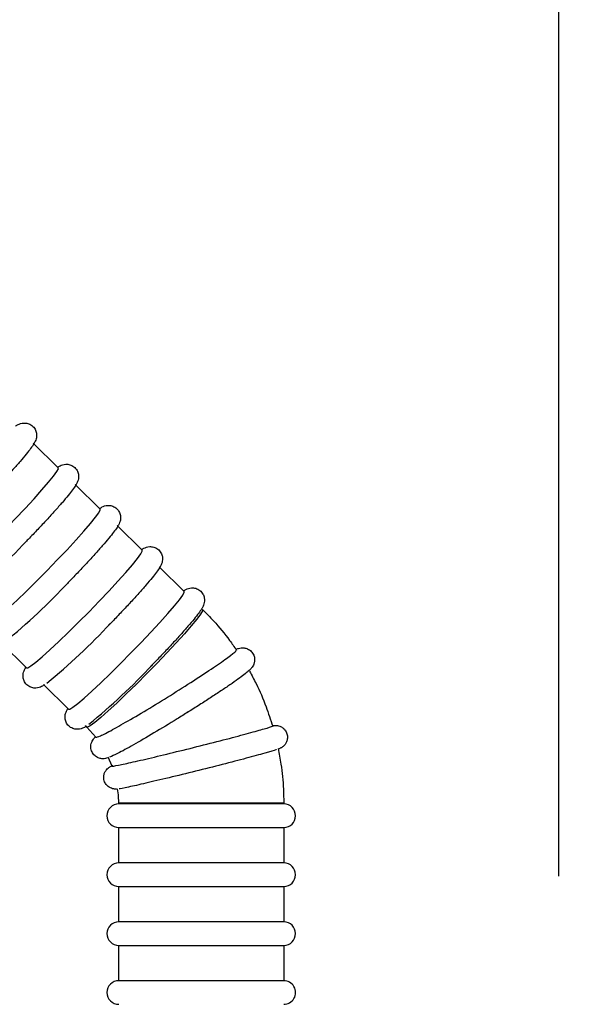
# Model space of a CAD drawing. Header units: inches. Extents: x 170 to 284, y 215 to 248.
# Tile 526 of 656: x 212.11 to 212.212, y 224.971 to 225.148. Entities that reach past the tile are written whole.
import ezdxf

# ---------------------------------------------------------------- set-up
doc = ezdxf.new("R2010")
doc.units = ezdxf.units.IN
doc.header["$LTSCALE"] = 0.25
doc.header["$MEASUREMENT"] = 0
doc.layers.add('ANNOTATIONS', color=1, linetype='Continuous')
doc.layers.add('RH FRONT OF HOOD', color=7, linetype='Continuous')
doc.styles.add('ARIAL', font='arial.ttf', dxfattribs={"height": 0.09375})
doc.dimstyles.new('STANDARD$0', dxfattribs={"dimtxt": 0.09375, "dimasz": 0.09375, "dimexe": 0.03125, "dimexo": 0.046875, "dimgap": 0.09, "dimtad": 0, "dimtih": 1, "dimtoh": 1, "dimdec": 4, "dimzin": 0, "dimdsep": 46, "dimtxsty": 'ARIAL', "dimcen": 0.09, "dimadec": 0, "dimazin": 0, "dimtfac": 1, "dimtdec": 4, "dimtofl": 0, "dimtmove": 0, "dimatfit": 1, "dimfxl": 1, "dimtolj": 1, "dimtzin": 0, "dimarcsym": 0})

# ---------------------------------------------------------------- blocks, each defined once
blk = doc.blocks.new('*D76')
at = {"layer": 'ANNOTATIONS', "color": 0, "lineweight": -2, "transparency": 16777216}
for p, q in [((210.6277843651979, 225.6576941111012), (210.6277843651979, 226.3915711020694)), ((212.2068141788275, 224.9942942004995), (212.2068141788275, 226.3915711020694)), ((210.7215343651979, 226.3603211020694), (211.1070251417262, 226.3603211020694)), ((212.1130641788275, 226.3603211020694), (211.7275734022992, 226.3603211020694))]:
    blk.add_line(p, q, dxfattribs=at)
at = {"layer": 'ANNOTATIONS', "color": 0, "transparency": 16777216}
for points in [[(210.7215343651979, 226.3759461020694), (210.7215343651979, 226.3446961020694), (210.6277843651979, 226.3603211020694)], [(212.1130641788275, 226.3759461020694), (212.1130641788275, 226.3446961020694), (212.2068141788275, 226.3603211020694)]]:
    blk.add_solid(points, dxfattribs=at)
at = {"layer": 'defpoints', "color": 0, "transparency": 16777216}
for p in [(212.2068141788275, 226.3603211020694), (210.6277843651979, 225.6108191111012), (212.2068141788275, 224.9474192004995)]:
    blk.add_point(p, dxfattribs=at)
at = {"layer": 'ANNOTATIONS', "color": 0, "transparency": 16777216, "insert": (211.4172992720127, 226.3603211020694), "char_height": 0.09375, "attachment_point": 5, "style": 'ARIAL'}
blk.add_mtext('\\A1;DIM "A"', dxfattribs=at)
blk = doc.blocks.new('*D79')
at = {"layer": 'ANNOTATIONS', "color": 0, "lineweight": -2, "transparency": 16777216}
for p, q in [((211.573486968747, 225.2379811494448), (212.908014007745, 225.2379811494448)), ((212.876764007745, 225.1442311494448), (212.876764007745, 222.8822775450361)), ((212.876764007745, 220.1854637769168), (212.876764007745, 222.4474173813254)), ((212.4115944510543, 220.0917137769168), (212.908014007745, 220.0917137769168))]:
    blk.add_line(p, q, dxfattribs=at)
at = {"layer": 'ANNOTATIONS', "color": 0, "transparency": 16777216}
for points in [[(212.861139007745, 225.1442311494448), (212.892389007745, 225.1442311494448), (212.876764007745, 225.2379811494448)], [(212.861139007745, 220.1854637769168), (212.892389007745, 220.1854637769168), (212.876764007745, 220.0917137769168)]]:
    blk.add_solid(points, dxfattribs=at)
at = {"layer": 'defpoints', "color": 0, "transparency": 16777216}
for p in [(211.526611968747, 225.2379811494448), (212.3647194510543, 220.0917137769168), (212.876764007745, 220.0917137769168)]:
    blk.add_point(p, dxfattribs=at)
at = {"layer": 'ANNOTATIONS', "color": 0, "transparency": 16777216, "insert": (212.876764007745, 222.6648474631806), "char_height": 0.09375, "attachment_point": 5, "style": 'ARIAL'}
blk.add_mtext('\\A1;TOTAL\\PHEIGHT', dxfattribs=at)

msp = doc.modelspace()

# ---------------------------------------------------------------- linework, layer by layer
at = {"layer": 'RH FRONT OF HOOD'}
for p, q in [((212.112334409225, 225.0722009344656), (212.1168612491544, 225.0677541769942)), ((212.1198791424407, 225.0647896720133), (212.1244059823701, 225.060342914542)), ((212.1274238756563, 225.0573784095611), (212.1319507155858, 225.0529316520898)), ((212.134968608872, 225.0499671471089), (212.1394954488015, 225.0455203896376)), ((212.1111588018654, 225.0317652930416), (212.106631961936, 225.0362120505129)), ((212.118703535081, 225.0243540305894), (212.1141766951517, 225.0288007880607)), ((212.1220073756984, 225.0211086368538), (212.1217214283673, 225.0213895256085)), ((212.1236125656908, 225.0192992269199), (212.1220073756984, 225.0211086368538)), ((212.1265216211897, 225.0141055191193), (212.125803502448, 225.0157353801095)), ((212.1573923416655, 225.007456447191), (212.1277221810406, 225.007456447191)), ((212.1573923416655, 225.0073062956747), (212.1277221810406, 225.0073062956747)), ((212.1277221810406, 224.9967098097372), (212.1277221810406, 225.0030677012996)), ((212.1277221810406, 225.0030677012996), (212.1438502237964, 225.0030677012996)), ((212.1438502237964, 225.0030677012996), (212.1573923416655, 225.0030677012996)), ((212.1573923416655, 225.0030677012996), (212.1573923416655, 224.9967098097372)), ((212.1573923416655, 224.9967098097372), (212.1277221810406, 224.9967098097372)), ((212.1277221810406, 224.9861133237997), (212.1277221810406, 224.9924712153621)), ((212.1277221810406, 224.9924712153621), (212.1438502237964, 224.9924712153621)), ((212.1438502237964, 224.9924712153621), (212.1573923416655, 224.9924712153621)), ((212.1573923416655, 224.9924712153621), (212.1573923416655, 224.9861133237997)), ((212.1573923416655, 224.9861133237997), (212.1277221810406, 224.9861133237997)), ((212.1277221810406, 224.9755168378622), (212.1277221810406, 224.9818747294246)), ((212.1277221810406, 224.9818747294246), (212.1438502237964, 224.9818747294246)), ((212.1438502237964, 224.9818747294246), (212.1573923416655, 224.9818747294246)), ((212.1573923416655, 224.9818747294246), (212.1573923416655, 224.9755168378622)), ((212.1573923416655, 224.9755168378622), (212.1277221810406, 224.9755168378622))]:
    msp.add_line(p, q, dxfattribs=at)
at = {"layer": 'RH FRONT OF HOOD', "flags": 128}
for points in [[(212.096069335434, 225.046587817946), (212.0962865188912, 225.0466107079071), (212.0968454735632, 225.0469501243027), (212.0977136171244, 225.0476180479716), (212.0988630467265, 225.0485930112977), (212.1002568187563, 225.0498436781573), (212.101850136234, 225.0513298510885), (212.1035917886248, 225.0530037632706), (212.1054257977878, 225.0548116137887), (212.1072932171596, 225.0566952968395), (212.109134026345, 225.0585942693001), (212.1108890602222, 225.060447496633), (212.1125019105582, 225.0621954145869), (212.1139207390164, 225.0637818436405), (212.1150999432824, 225.0651557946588), (212.1160016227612, 225.0662731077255), (212.1165967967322, 225.0670978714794), (212.1168663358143, 225.0676035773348), (212.1168612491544, 225.0677541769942)], [(212.1036140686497, 225.0391765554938), (212.1038312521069, 225.0391994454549), (212.1043902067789, 225.0395388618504), (212.1052583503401, 225.0402067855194), (212.1064077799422, 225.0411817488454), (212.107801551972, 225.042432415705), (212.1093948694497, 225.0439185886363), (212.1111365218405, 225.0455925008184), (212.1129705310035, 225.0474003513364), (212.1148379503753, 225.0492840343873), (212.1166787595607, 225.0511830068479), (212.1184337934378, 225.0530362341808), (212.1200466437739, 225.0547841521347), (212.121465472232, 225.0563705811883), (212.1226446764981, 225.0577445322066), (212.1235463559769, 225.0588618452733), (212.1241415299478, 225.0596866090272), (212.12441106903, 225.0601923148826), (212.1244059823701, 225.060342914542)], [(212.1111588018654, 225.0317652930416), (212.1113759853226, 225.0317881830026), (212.1119349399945, 225.0321275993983), (212.1128030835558, 225.0327955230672), (212.1139525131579, 225.0337704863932), (212.1153462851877, 225.0350211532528), (212.1169396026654, 225.0365073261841), (212.1186812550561, 225.0381812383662), (212.1205152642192, 225.0399890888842), (212.122382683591, 225.0418727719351), (212.1242234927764, 225.0437717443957), (212.1259785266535, 225.0456249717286), (212.1275913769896, 225.0473728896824), (212.1290102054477, 225.0489593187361), (212.1301894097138, 225.0503332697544), (212.1310910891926, 225.0514505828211), (212.1316862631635, 225.052275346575), (212.1319558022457, 225.0527810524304), (212.1319507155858, 225.0529316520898)], [(212.118703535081, 225.0243540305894), (212.1189207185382, 225.0243769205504), (212.1194796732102, 225.024716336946), (212.1203478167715, 225.025384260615), (212.1214972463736, 225.026359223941), (212.1228910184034, 225.0276098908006), (212.124484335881, 225.0290960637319), (212.1262259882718, 225.030769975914), (212.1280599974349, 225.032577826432), (212.1299274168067, 225.0344615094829), (212.1317682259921, 225.0363604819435), (212.1335232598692, 225.0382137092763), (212.1351361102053, 225.0399616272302), (212.1365549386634, 225.0415480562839), (212.1377341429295, 225.0429220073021), (212.1386358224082, 225.0440393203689), (212.1392309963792, 225.0448640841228), (212.1395005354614, 225.0453697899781), (212.1394954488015, 225.0455203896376)], [(212.1427994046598, 225.042274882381), (212.1427681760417, 225.0420289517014), (212.1424159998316, 225.0414415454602), (212.1417420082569, 225.0405407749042), (212.1407678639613, 225.0393555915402), (212.1395248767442, 225.0379240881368), (212.1380529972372, 225.0362922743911), (212.136399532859, 225.0345125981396), (212.134617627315, 225.0326422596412), (212.1327645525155, 225.0307413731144), (212.1308998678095, 225.0288710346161), (212.1290835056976, 225.0270913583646), (212.1273738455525, 225.0254595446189), (212.1258258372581, 225.0240280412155), (212.1244892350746, 225.0228428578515), (212.123406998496, 225.0219420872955), (212.1226139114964, 225.0213546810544), (212.1221354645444, 225.0210995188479), (212.1220071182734, 225.0211088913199)]]:
    msp.add_lwpolyline(points, dxfattribs=at)
at = {"layer": 'RH FRONT OF HOOD'}
for centre, radius, start, end in [((212.0298732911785, 225.1299205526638), 0.1108163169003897, 309.0688387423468, 317.1533275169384), ((212.0374180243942, 225.1225092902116), 0.110816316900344, 309.0688387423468, 317.1533275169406), ((212.0449627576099, 225.1150980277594), 0.1108163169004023, 309.068838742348, 317.1533275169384), ((212.0525074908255, 225.1076867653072), 0.1108163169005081, 309.0688387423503, 317.1533275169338), ((212.1277221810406, 225.0051869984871), 0.00211929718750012, 90, 270), ((212.1573923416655, 225.0051869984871), 0.0021192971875, 270, 90), ((212.1277221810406, 224.9945905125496), 0.00211929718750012, 90, 270), ((212.1573923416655, 224.9945905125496), 0.0021192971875, 270, 90), ((212.1277221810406, 224.9839940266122), 0.0021192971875, 90, 270), ((212.1573923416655, 224.9839940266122), 0.00211929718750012, 270, 90), ((212.1277221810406, 224.9733975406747), 0.00211929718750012, 90, 270), ((212.1573923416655, 224.9733975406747), 0.0021192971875, 270, 90.00000000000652)]:
    msp.add_arc(centre, radius, start, end, dxfattribs=at)
for points, knots in [([(212.1092003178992, 225.0752795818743), (212.109332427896, 225.0753684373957), (212.1095726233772, 225.0755299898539), (212.1100169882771, 225.0757177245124), (212.1106257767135, 225.0758511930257), (212.1113920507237, 225.0757856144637), (212.1121581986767, 225.0754056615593), (212.1127127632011, 225.0747597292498), (212.1129623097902, 225.0740383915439), (212.1129769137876, 225.0734055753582), (212.1128662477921, 225.0728963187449), (212.1126911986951, 225.0724679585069), (212.1124054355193, 225.0719543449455), (212.1119296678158, 225.0712681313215), (212.111115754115, 225.0702279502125), (212.1100429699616, 225.0689522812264), (212.1087328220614, 225.0674643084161), (212.107253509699, 225.0658389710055), (212.1056345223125, 225.0641072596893), (212.1042708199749, 225.0626806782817), (212.1034626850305, 225.0618496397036), (212.1032400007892, 225.0616206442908)], [0, 0, 0, 0, 0.04364410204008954, 0.07935142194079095, 0.1088643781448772, 0.1387894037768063, 0.1702648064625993, 0.2020191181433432, 0.2303172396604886, 0.2555122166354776, 0.2810927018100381, 0.3133412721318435, 0.3587726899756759, 0.444219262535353, 0.5301069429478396, 0.6209006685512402, 0.7085895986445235, 0.7952046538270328, 0.8813644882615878, 0.9673095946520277, 1, 1, 1, 1]), ([(212.1167450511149, 225.0678683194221), (212.1168771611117, 225.0679571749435), (212.1171173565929, 225.0681187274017), (212.1175617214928, 225.0683064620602), (212.1181705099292, 225.0684399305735), (212.1189367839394, 225.0683743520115), (212.1197029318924, 225.0679943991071), (212.1202574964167, 225.0673484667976), (212.1205070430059, 225.0666271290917), (212.1205216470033, 225.065994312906), (212.1204109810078, 225.0654850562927), (212.1202359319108, 225.0650566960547), (212.119950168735, 225.0645430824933), (212.1194744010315, 225.0638568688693), (212.1186604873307, 225.0628166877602), (212.1175877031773, 225.0615410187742), (212.1162775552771, 225.0600530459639), (212.1147982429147, 225.0584277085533), (212.1131792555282, 225.0566959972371), (212.1118155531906, 225.0552694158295), (212.1110074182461, 225.0544383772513), (212.1107847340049, 225.0542093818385)], [0, 0, 0, 0, 0.04364410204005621, 0.07935142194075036, 0.1088643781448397, 0.1387894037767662, 0.1702648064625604, 0.2020191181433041, 0.2303172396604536, 0.2555122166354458, 0.2810927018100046, 0.3133412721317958, 0.3587726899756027, 0.4442192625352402, 0.5301069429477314, 0.620900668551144, 0.708589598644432, 0.7952046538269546, 0.8813644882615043, 0.9673095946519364, 1, 1, 1, 1]), ([(212.1242897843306, 225.0604570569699), (212.1244218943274, 225.0605459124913), (212.1246620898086, 225.0607074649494), (212.1251064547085, 225.060895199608), (212.1257152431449, 225.0610286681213), (212.1264815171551, 225.0609630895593), (212.1272476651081, 225.0605831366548), (212.1278022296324, 225.0599372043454), (212.1280517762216, 225.0592158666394), (212.128066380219, 225.0585830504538), (212.1279557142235, 225.0580737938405), (212.1277806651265, 225.0576454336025), (212.1274949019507, 225.0571318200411), (212.1270191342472, 225.0564456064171), (212.1262052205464, 225.055405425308), (212.125132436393, 225.054129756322), (212.1238222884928, 225.0526417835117), (212.1223429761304, 225.051016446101), (212.1207239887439, 225.0492847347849), (212.1193602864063, 225.0478581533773), (212.1185521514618, 225.0470271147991), (212.1183294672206, 225.0467981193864)], [0, 0, 0, 0, 0.04364410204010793, 0.07935142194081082, 0.1088643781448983, 0.1387894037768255, 0.1702648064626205, 0.2020191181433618, 0.2303172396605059, 0.2555122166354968, 0.2810927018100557, 0.3133412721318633, 0.3587726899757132, 0.4442192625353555, 0.5301069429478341, 0.6209006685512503, 0.7085895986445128, 0.7952046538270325, 0.8813644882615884, 0.9673095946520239, 0.9999999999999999, 0.9999999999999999, 0.9999999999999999, 0.9999999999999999]), ([(212.1318345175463, 225.0530457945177), (212.131966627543, 225.0531346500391), (212.1322068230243, 225.0532962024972), (212.1326511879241, 225.0534839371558), (212.1332599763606, 225.053617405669), (212.1340262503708, 225.0535518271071), (212.1347923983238, 225.0531718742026), (212.1353469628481, 225.0525259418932), (212.1355965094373, 225.0518046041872), (212.1356111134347, 225.0511717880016), (212.1355004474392, 225.0506625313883), (212.1353253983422, 225.0502341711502), (212.1350396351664, 225.0497205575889), (212.1345638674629, 225.0490343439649), (212.133749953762, 225.0479941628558), (212.1326771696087, 225.0467184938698), (212.1313670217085, 225.0452305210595), (212.1298877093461, 225.0436051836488), (212.1282687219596, 225.0418734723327), (212.126905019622, 225.040446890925), (212.1260968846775, 225.0396158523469), (212.1258742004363, 225.0393868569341)], [0, 0, 0, 0, 0.04364410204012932, 0.07935142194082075, 0.1088643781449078, 0.138789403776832, 0.1702648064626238, 0.202019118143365, 0.2303172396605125, 0.2555122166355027, 0.2810927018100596, 0.3133412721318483, 0.3587726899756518, 0.4442192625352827, 0.5301069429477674, 0.620900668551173, 0.7085895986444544, 0.7952046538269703, 0.8813644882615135, 0.967309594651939, 1, 1, 1, 1]), ([(212.139379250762, 225.0456345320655), (212.1395113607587, 225.0457233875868), (212.13975155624, 225.045884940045), (212.1401959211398, 225.0460726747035), (212.1408047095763, 225.0462061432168), (212.1415709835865, 225.0461405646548), (212.1423371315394, 225.0457606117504), (212.1428916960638, 225.045114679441), (212.143141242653, 225.044393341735), (212.1431558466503, 225.0437605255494), (212.1430451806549, 225.0432512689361), (212.1428701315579, 225.042822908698), (212.142584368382, 225.0423092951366), (212.1421086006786, 225.0416230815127), (212.1412946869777, 225.0405829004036), (212.1402219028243, 225.0393072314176), (212.1389117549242, 225.0378192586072), (212.1374324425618, 225.0361939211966), (212.1358134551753, 225.0344622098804), (212.1344497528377, 225.0330356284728), (212.1336416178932, 225.0322045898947), (212.133418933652, 225.0319755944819)], [0, 0, 0, 0, 0.04364410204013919, 0.079351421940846, 0.1088643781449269, 0.1387894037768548, 0.1702648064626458, 0.2020191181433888, 0.2303172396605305, 0.2555122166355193, 0.2810927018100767, 0.3133412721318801, 0.3587726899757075, 0.4442192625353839, 0.5301069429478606, 0.6209006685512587, 0.7085895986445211, 0.7952046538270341, 0.8813644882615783, 0.9673095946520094, 1, 1, 1, 1]), ([(212.1427992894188, 225.0422749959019), (212.1434654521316, 225.0415967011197), (212.1451891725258, 225.0398415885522), (212.1472134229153, 225.0373810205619), (212.148494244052, 225.0355580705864), (212.1489072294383, 225.0349702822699)], [0, 0, 0, 0, 0.2991313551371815, 0.7740133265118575, 1, 1, 1, 1]), ([(212.1236251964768, 225.0193108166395), (212.123808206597, 225.0193349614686), (212.1241750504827, 225.0193833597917), (212.1264541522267, 225.0205629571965), (212.1297330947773, 225.0224205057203), (212.1337823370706, 225.0248341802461), (212.1381130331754, 225.0275128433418), (212.1422277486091, 225.0301494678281), (212.1456889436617, 225.0324632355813), (212.1479790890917, 225.0341135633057), (212.1490152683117, 225.0349633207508), (212.148776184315, 225.0349328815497), (212.1487194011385, 225.0349256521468)], [0, 0, 0, 0, 0.1063080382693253, 0.2130945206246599, 0.320330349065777, 0.4280933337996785, 0.5360541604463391, 0.6439337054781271, 0.7516314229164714, 0.8591546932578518, 0.9665488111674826, 1, 1, 1, 1]), ([(212.1489787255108, 225.035189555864), (212.1490724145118, 225.0352241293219), (212.1492698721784, 225.0352969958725), (212.1496503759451, 225.0353834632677), (212.1502407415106, 225.0354008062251), (212.1509236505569, 225.03522228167), (212.1515729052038, 225.0347753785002), (212.1520269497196, 225.0340961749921), (212.1521878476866, 225.0333584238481), (212.152118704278, 225.0327194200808), (212.1519349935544, 225.0322387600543), (212.1517121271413, 225.0318810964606), (212.1514647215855, 225.0315864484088), (212.1510926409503, 225.0312246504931), (212.1504934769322, 225.0307315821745), (212.149471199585, 225.0299667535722), (212.1481534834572, 225.0290355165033), (212.1465520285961, 225.0279446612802), (212.1447470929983, 225.0267478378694), (212.1427772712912, 225.0254700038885), (212.1411147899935, 225.024411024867), (212.1401283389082, 225.0237915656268), (212.139850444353, 225.0236170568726)], [0, 0, 0, 0, 0.03086583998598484, 0.06505242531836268, 0.09133937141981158, 0.1178307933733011, 0.1468267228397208, 0.1767237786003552, 0.204841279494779, 0.2282974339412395, 0.2498274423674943, 0.2716164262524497, 0.3007228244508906, 0.3452676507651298, 0.4346851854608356, 0.5213873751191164, 0.612988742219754, 0.702035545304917, 0.790205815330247, 0.8780065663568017, 0.9656330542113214, 1, 1, 1, 1]), ([(212.1143950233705, 225.0287562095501), (212.1142281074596, 225.0286400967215), (212.1139569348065, 225.0284514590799), (212.1134653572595, 225.0282452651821), (212.1128588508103, 225.0281142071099), (212.1120908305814, 225.0281834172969), (212.1113260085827, 225.0285675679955), (212.110775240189, 225.0292158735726), (212.1105294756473, 225.0299369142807), (212.1105170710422, 225.0305680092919), (212.1106290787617, 225.0310755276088), (212.1107990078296, 225.031493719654), (212.1109366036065, 225.031731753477), (212.1110152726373, 225.0318678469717)], [0, 0, 0, 0, 0.1511766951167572, 0.2456026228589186, 0.3260422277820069, 0.4075030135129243, 0.4931656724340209, 0.5795347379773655, 0.6563339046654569, 0.7248319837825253, 0.7945116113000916, 0.8825140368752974, 1, 1, 1, 1]), ([(212.1512371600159, 225.0311775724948), (212.1516342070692, 225.030442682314), (212.1527492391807, 225.0283788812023), (212.1541805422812, 225.0250769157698), (212.1550204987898, 225.0224532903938), (212.1553997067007, 225.0212688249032)], [0, 0, 0, 0, 0.2327421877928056, 0.6536127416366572, 1, 1, 1, 1]), ([(212.1219397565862, 225.0213449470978), (212.1217728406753, 225.0212288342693), (212.1215016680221, 225.0210401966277), (212.1210100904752, 225.0208340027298), (212.120403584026, 225.0207029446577), (212.1196355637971, 225.0207721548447), (212.1188707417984, 225.0211563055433), (212.1183199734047, 225.0218046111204), (212.118074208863, 225.0225256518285), (212.1180618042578, 225.0231567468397), (212.1181738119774, 225.0236642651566), (212.1183437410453, 225.0240824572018), (212.1184813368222, 225.0243204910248), (212.118560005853, 225.0244565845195)], [0, 0, 0, 0, 0.1511766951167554, 0.2456026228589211, 0.326042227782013, 0.4075030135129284, 0.4931656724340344, 0.5795347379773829, 0.6563339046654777, 0.7248319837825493, 0.7945116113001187, 0.8825140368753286, 1, 1, 1, 1]), ([(212.1402299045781, 225.0238695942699), (212.1395631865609, 225.0234477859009), (212.1374997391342, 225.0221423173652), (212.133954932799, 225.019999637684), (212.1302393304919, 225.0178322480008), (212.1273428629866, 225.0162485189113), (212.1265076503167, 225.0159058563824), (212.1260907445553, 225.0157348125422)], [0, 0, 0, 0, 0.1065960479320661, 0.3299075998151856, 0.553545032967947, 0.7771470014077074, 1, 1, 1, 1]), ([(212.1266472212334, 225.0141598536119), (212.1266111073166, 225.0141442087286), (212.126378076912, 225.0140432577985), (212.1275372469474, 225.0142548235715), (212.1300934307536, 225.0148015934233), (212.1340142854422, 225.0157132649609), (212.1386886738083, 225.0168449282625), (212.1436409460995, 225.0180823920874), (212.1482742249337, 225.0192768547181), (212.1521185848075, 225.0203068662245), (212.1545397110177, 225.0210057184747), (212.1555895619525, 225.021345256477), (212.155319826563, 225.0213183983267), (212.1552896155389, 225.0213153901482)], [0, 0, 0, 0, 0.01959483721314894, 0.1264385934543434, 0.2332231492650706, 0.340510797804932, 0.4482887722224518, 0.5562118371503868, 0.6640279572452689, 0.771658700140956, 0.8791206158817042, 0.9864612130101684, 1, 1, 1, 1]), ([(212.15538595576, 225.0213849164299), (212.1554711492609, 225.0213965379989), (212.1556244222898, 225.0214174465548), (212.1558783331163, 225.0214324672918), (212.1562501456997, 225.0214083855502), (212.1567254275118, 225.0212901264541), (212.1572691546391, 225.0209912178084), (212.1577625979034, 225.0204570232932), (212.1580598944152, 225.0197355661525), (212.1580749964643, 225.0189907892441), (212.1578756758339, 225.0183722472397), (212.1575880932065, 225.0179321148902), (212.1572885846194, 225.0176413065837), (212.1570390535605, 225.0174667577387), (212.1568265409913, 225.0173494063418), (212.156656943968, 225.0172719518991), (212.1565479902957, 225.0172315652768), (212.1564944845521, 225.0172117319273)], [0, 0, 0, 0, 0.1035734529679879, 0.1863407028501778, 0.2385867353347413, 0.2922450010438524, 0.36112619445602, 0.4385051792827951, 0.5209275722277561, 0.6044159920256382, 0.6705936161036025, 0.7268849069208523, 0.775398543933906, 0.8170110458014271, 0.8613806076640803, 0.9319258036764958, 1, 1, 1, 1]), ([(212.1256291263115, 225.0155539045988), (212.1255504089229, 225.0155298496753), (212.1253622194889, 225.0154723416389), (212.1248966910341, 225.0154100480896), (212.124205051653, 225.0155067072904), (212.1235278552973, 225.0158450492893), (212.1229697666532, 225.0164598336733), (212.1226994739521, 225.0172113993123), (212.1227039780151, 225.0179073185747), (212.1228599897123, 225.0184406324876), (212.1230734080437, 225.0188317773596), (212.1233075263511, 225.0191385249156), (212.1234553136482, 225.0192874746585), (212.1235438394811, 225.0193766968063)], [0, 0, 0, 0, 0.07837896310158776, 0.1873803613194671, 0.271301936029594, 0.3649199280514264, 0.4636826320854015, 0.5656793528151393, 0.647471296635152, 0.7204529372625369, 0.7910530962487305, 0.8748390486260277, 1, 1, 1, 1]), ([(212.1560475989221, 225.0170821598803), (212.1560247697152, 225.0170672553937), (212.1559119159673, 225.0169935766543), (212.1541077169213, 225.0164681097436), (212.1508163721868, 225.0155659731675), (212.1464033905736, 225.0144139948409), (212.1415196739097, 225.0131800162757), (212.1366815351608, 225.0119950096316), (212.1324011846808, 225.0109846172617), (212.129339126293, 225.0103073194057), (212.1277589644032, 225.0099907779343), (212.1277767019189, 225.0100395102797), (212.1277799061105, 225.0100483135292)], [0, 0, 0, 0, 0.02984091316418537, 0.1475153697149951, 0.265243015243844, 0.3830797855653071, 0.5010813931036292, 0.6192860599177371, 0.7376638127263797, 0.8560246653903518, 0.9739915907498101, 1, 1, 1, 1]), ([(212.1563932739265, 225.0172876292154), (212.1565678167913, 225.0163529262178), (212.1570198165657, 225.0139324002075), (212.1573413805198, 225.0106409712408), (212.1573789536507, 225.0082930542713), (212.1573923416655, 225.007456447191)], [0, 0, 0, 0, 0.2882195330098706, 0.7463792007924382, 0.9999999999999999, 0.9999999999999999, 0.9999999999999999, 0.9999999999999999]), ([(212.1273178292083, 225.0099792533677), (212.1272623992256, 225.0099763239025), (212.1271494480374, 225.0099703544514), (212.1268298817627, 225.0099927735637), (212.1263539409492, 225.0101131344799), (212.1258091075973, 225.0104159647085), (212.1253181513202, 225.0109538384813), (212.1250254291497, 225.0116766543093), (212.1250144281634, 225.0124197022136), (212.1252156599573, 225.0130353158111), (212.1255039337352, 225.0134731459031), (212.1258030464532, 225.0137619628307), (212.1260518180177, 225.0139353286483), (212.1262638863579, 225.0140519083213), (212.1263987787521, 225.0141143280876), (212.126478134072, 225.0141441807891), (212.1265008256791, 225.0141527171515)], [0, 0, 0, 0, 0.06130620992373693, 0.1249253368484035, 0.1901969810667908, 0.2738301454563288, 0.3677207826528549, 0.4675867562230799, 0.5682971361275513, 0.6482297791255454, 0.7162714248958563, 0.7748963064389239, 0.8252283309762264, 0.8791712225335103, 0.9654490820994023, 1, 1, 1, 1]), ([(212.1277221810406, 225.007456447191), (212.1277194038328, 225.0078305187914), (212.1277129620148, 225.0086981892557), (212.1275754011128, 225.0095551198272), (212.1274971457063, 225.0100426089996)], [0, 0, 0, 0, 0.4311217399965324, 0.9999999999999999, 0.9999999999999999, 0.9999999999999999, 0.9999999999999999])]:
    msp.add_open_spline(points, degree=3, knots=knots, dxfattribs=at)

# ---------------------------------------------------------------- dimensions: what is measured, and where the dimension line sits
at = {"layer": 'ANNOTATIONS'}
dim = msp.add_linear_dim(base=(212.2068141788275, 226.3603211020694), p1=(210.6277843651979, 225.6108191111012), p2=(212.2068141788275, 224.9474192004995), text='DIM "A"', dimstyle='STANDARD$0', dxfattribs=at)
dim.commit()
dim.dimension.update_dxf_attribs({"geometry": '*D76', "text_midpoint": (211.4172992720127, 226.3603211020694)})
dim = msp.add_linear_dim(base=(212.876764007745, 220.0917137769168), p1=(211.5266119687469, 225.2379811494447), p2=(212.3647194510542, 220.0917137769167), angle=90, text='TOTAL\\PHEIGHT', dimstyle='STANDARD$0', dxfattribs=at)
dim.commit()
dim.dimension.update_dxf_attribs({"geometry": '*D79', "text_midpoint": (212.876764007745, 222.6648474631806)})

doc.saveas('drawing.dxf')
